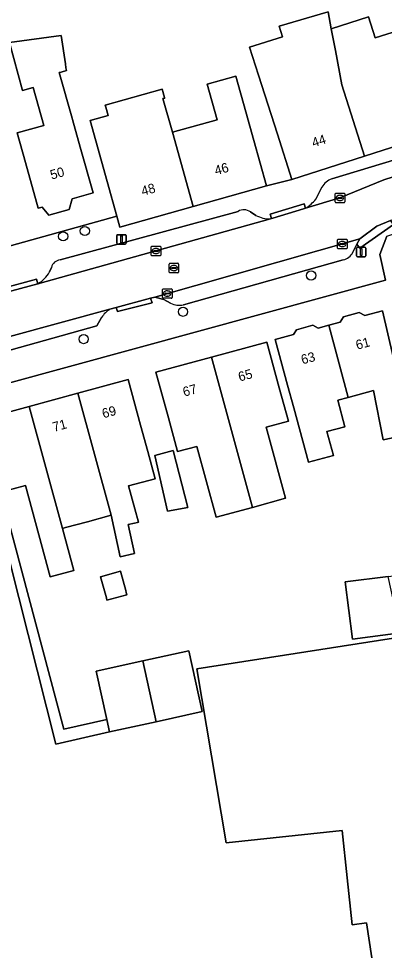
# Model space of a CAD drawing. Extents: x 163008 to 163854, y 382777 to 383982.
# Drawn here: x 163271.9 to 163310.5, y 383644.6 to 383743.1 of the extents above; entities that cross this region are included whole.
import ezdxf

# ---------------------------------------------------------------- set-up
doc = ezdxf.new("R2010")
doc.units = 0
for name, color, linetype in [('IMGEO_Boom', 7, 'Continuous'), ('IMGEO_Erf', 7, 'Continuous'), ('IMGEO_Kolk', 7, 'Continuous'), ('IMGEO_Lichtmast', 7, 'Continuous'), ('IMGEO_Pand', 7, 'Continuous'), ('IMGEO_Pand_nummerreeks', 7, 'Continuous'), ('IMGEO_Parkeervlak_open', 7, 'Continuous'), ('IMGEO_Rijbaan_lokaal_open', 7, 'Continuous'), ('IMGEO_Rioolput', 7, 'Continuous'), ('IMGEO_Voetpad_open', 7, 'Continuous')]:
    doc.layers.add(name, color=color, linetype=linetype)

msp = doc.modelspace()

# ---------------------------------------------------------------- linework, layer by layer
at = {"layer": 'IMGEO_Boom'}
for centre in [(163278.858, 383720.653), (163276.567, 383720.083), (163302.751, 383715.949), (163289.225, 383712.118), (163278.731, 383709.23)]:
    msp.add_circle(centre, 0.489, dxfattribs=at)
at = {"layer": 'IMGEO_Erf'}
for points in [[(163296.259, 383740.065), (163299.741, 383741.179), (163299.386, 383742.288), (163304.556, 383743.809), (163304.884, 383742.033), (163308.799, 383743.285), (163309.513, 383741.053), (163312.533, 383742.019), (163310.607, 383748.042)], [(163268.944, 383718.534), (163282.25, 383722.208), (163281.217, 383725.882), (163279.409, 383732.316), (163281.324, 383732.858), (163281.076, 383733.74), (163281.014, 383733.961), (163287.028, 383735.647), (163287.277, 383734.761), (163287.294, 383734.701), (163287.109, 383734.649), (163288.11, 383731.085), (163292.823, 383732.406), (163291.763, 383736.176), (163294.79, 383737.027), (163295.85, 383733.255), (163296.7, 383730.232), (163298.053, 383725.418), (163300.723, 383726.106), (163299.2, 383730.869), (163297.202, 383737.117), (163296.259, 383740.065)], [(163310.732, 383720.107), (163310.002, 383718.169), (163310.588, 383715.439), (163250.659, 383699.08)], [(163267.9, 383700.721), (163272.965, 383702.104), (163278.127, 383703.512), (163283.424, 383704.958), (163284.739, 383700.134), (163285.502, 383697.332), (163286.28, 383694.474), (163283.475, 383693.71), (163284.135, 383691.289), (163284.521, 383689.873), (163284.41, 383689.849), (163284.087, 383689.78), (163283.448, 383689.643), (163284.11, 383686.551), (163282.588, 383686.225), (163281.648, 383690.611), (163279.142, 383689.928), (163276.811, 383689.305), (163276.484, 383689.216), (163277.693, 383684.788), (163275.209, 383684.111), (163274.002, 383688.539), (163272.582, 383693.749), (163269.996, 383693.044), (163276.657, 383667.99), (163281.178, 383669.011), (163280.052, 383674.123), (163284.995, 383675.212), (163289.846, 383676.28), (163291.26, 383669.861), (163286.394, 383668.79), (163281.466, 383667.704), (163275.793, 383666.426), (163270.891, 383685.83)], [(163314.672, 383639.695), (163309.891, 383638.974), (163308.597, 383647.545), (163307.094, 383647.319), (163306.569, 383652.292), (163306.041, 383657.298), (163293.763, 383656.003), (163290.695, 383674.384), (163322.957, 383679.41)]]:
    msp.add_lwpolyline(points, dxfattribs=at)
for points in [[(163272.578, 383727.872), (163271.696, 383731.012), (163274.522, 383731.806), (163273.399, 383735.802), (163272.281, 383735.487), (163270.901, 383740.585), (163276.369, 383741.299), (163276.799, 383738.332), (163276.865, 383737.877), (163276.906, 383737.595), (163276.347, 383737.438), (163276.157, 383737.385), (163277.508, 383732.58), (163277.551, 383732.426), (163278.374, 383729.5), (163279.727, 383724.686), (163277.516, 383724.065), (163277.188, 383722.936), (163275.057, 383722.338), (163274.351, 383723.176), (163273.931, 383723.058)], [(163310.341, 383698.571), (163309.338, 383703.788), (163306.665, 383703.058), (163305.563, 383702.757), (163306.326, 383699.963), (163304.425, 383699.444), (163305.111, 383696.932), (163302.49, 383696.213), (163300.923, 383701.956), (163300.27, 383704.35), (163298.953, 383709.173), (163300.904, 383709.705), (163301.195, 383710.215), (163302.948, 383710.693), (163303.503, 383710.376), (163304.623, 383710.682), (163305.826, 383711.01), (163306.157, 383711.591), (163307.833, 383712.048), (163308.435, 383711.704), (163310.287, 383712.209), (163311.412, 383707.338), (163312.424, 383702.96), (163313.222, 383699.179)], [(163300.056, 383692.4), (163296.547, 383691.442), (163292.738, 383690.402), (163290.694, 383697.891), (163288.647, 383697.332), (163287.675, 383700.895), (163286.358, 383705.718), (163292.215, 383707.317), (163298.071, 383708.915), (163299.387, 383704.092), (163300.349, 383700.568), (163298.001, 383699.927)], [(163289.734, 383691.42), (163287.582, 383691.037), (163286.259, 383696.935), (163288.192, 383697.463)], [(163324.335, 383679.709), (163312.188, 383678.174), (163307.103, 383677.531), (163306.339, 383683.572), (163310.889, 383684.147), (163314.645, 383684.622), (163314.151, 383688.53), (163317.161, 383688.91), (163316.643, 383693.011), (163322.559, 383693.759)], [(163281.193, 383681.636), (163281.13, 383681.866), (163280.516, 383684.119), (163282.621, 383684.694), (163283.175, 383682.661), (163283.235, 383682.44), (163283.298, 383682.21)]]:
    msp.add_lwpolyline(points, close=True, dxfattribs=at)
at = {"layer": 'IMGEO_Kolk'}
for p, q in [((163305.297, 383723.718), (163305.297, 383724.57)), ((163305.372, 383724.644), (163306.224, 383724.644)), ((163305.556, 383724.138), (163305.556, 383724.15)), ((163305.994, 383724.101), (163305.596, 383724.101)), ((163305.599, 383724.187), (163305.997, 383724.187)), ((163305.808, 383723.864), (163305.783, 383723.864)), ((163305.785, 383724.424), (163305.81, 383724.424)), ((163306.04, 383724.15), (163306.04, 383724.138)), ((163306.298, 383724.57), (163306.298, 383723.718)), ((163306.224, 383723.644), (163305.372, 383723.644)), ((163285.868, 383718.112), (163285.868, 383718.964)), ((163285.943, 383719.038), (163286.795, 383719.038)), ((163286.869, 383718.964), (163286.869, 383718.112)), ((163305.542, 383718.851), (163305.542, 383719.703)), ((163305.617, 383719.777), (163306.469, 383719.777)), ((163305.801, 383719.271), (163305.801, 383719.283)), ((163306.239, 383719.234), (163305.841, 383719.234)), ((163305.844, 383719.32), (163306.242, 383719.32)), ((163306.053, 383718.997), (163306.028, 383718.997)), ((163306.03, 383719.557), (163306.055, 383719.557)), ((163306.285, 383719.283), (163306.285, 383719.271)), ((163306.543, 383719.703), (163306.543, 383718.851)), ((163286.795, 383718.038), (163285.943, 383718.038)), ((163286.127, 383718.532), (163286.127, 383718.544)), ((163286.565, 383718.495), (163286.167, 383718.495)), ((163286.17, 383718.581), (163286.568, 383718.581)), ((163286.379, 383718.258), (163286.354, 383718.258)), ((163286.356, 383718.818), (163286.381, 383718.818)), ((163286.611, 383718.544), (163286.611, 383718.532)), ((163306.469, 383718.777), (163305.617, 383718.777)), ((163287.063, 383713.613), (163287.063, 383714.465)), ((163287.138, 383714.539), (163287.99, 383714.539)), ((163287.322, 383714.033), (163287.322, 383714.045)), ((163287.365, 383714.082), (163287.763, 383714.082)), ((163287.551, 383714.319), (163287.576, 383714.319)), ((163287.806, 383714.045), (163287.806, 383714.033)), ((163288.064, 383714.465), (163288.064, 383713.613)), ((163287.99, 383713.539), (163287.138, 383713.539)), ((163287.76, 383713.996), (163287.362, 383713.996)), ((163287.574, 383713.759), (163287.549, 383713.759))]:
    msp.add_line(p, q, dxfattribs=at)
for points in [[(163305.297, 383723.718), (163305.297, 383724.57)], [(163305.372, 383724.644), (163306.224, 383724.644)], [(163306.298, 383724.57), (163306.298, 383723.718)], [(163306.224, 383723.644), (163305.372, 383723.644)], [(163285.868, 383718.112), (163285.868, 383718.964)], [(163285.943, 383719.038), (163286.795, 383719.038)], [(163286.869, 383718.964), (163286.869, 383718.112)], [(163305.542, 383718.851), (163305.542, 383719.703)], [(163305.617, 383719.777), (163306.469, 383719.777)], [(163306.543, 383719.703), (163306.543, 383718.851)], [(163286.795, 383718.038), (163285.943, 383718.038)], [(163306.469, 383718.777), (163305.617, 383718.777)], [(163287.063, 383713.613), (163287.063, 383714.465)], [(163287.138, 383714.539), (163287.99, 383714.539)], [(163288.064, 383714.465), (163288.064, 383713.613)], [(163287.99, 383713.539), (163287.138, 383713.539)]]:
    msp.add_lwpolyline(points, dxfattribs=at)
for centre, radius, start, end in [((163305.374, 383724.568), 0.0765, 91.55205, 178.44795), ((163305.374, 383724.568), 0.0765, 91.55205, 178.44795), ((163305.596, 383724.147), 0.0403, 85.87752, 175.75265), ((163305.593, 383724.137), 0.0366, 178.93798, 274.71019), ((163305.997, 383724.144), 0.043, 264.86636, 352.45326), ((163306.001, 383724.149), 0.0386, 1.73085, 96.63898), ((163306.222, 383724.568), 0.0765, 1.55205, 88.44795), ((163306.222, 383724.568), 0.0765, 1.55205, 88.44795), ((163305.374, 383723.72), 0.0765, 181.55205, 268.44795), ((163305.374, 383723.72), 0.0765, 181.55205, 268.44795), ((163306.222, 383723.72), 0.0765, 271.55205, 358.44795), ((163306.222, 383723.72), 0.0765, 271.55205, 358.44795), ((163285.945, 383718.962), 0.0765, 91.55205, 178.44795), ((163285.945, 383718.962), 0.0765, 91.55205, 178.44795), ((163286.793, 383718.962), 0.0765, 1.55205, 88.44795), ((163286.793, 383718.962), 0.0765, 1.55205, 88.44795), ((163305.619, 383719.701), 0.0765, 91.55205, 178.44795), ((163305.619, 383719.701), 0.0765, 91.55205, 178.44795), ((163305.841, 383719.28), 0.0403, 85.87752, 175.75265), ((163305.838, 383719.27), 0.0366, 178.93798, 274.71019), ((163306.242, 383719.277), 0.043, 264.86636, 352.45326), ((163306.246, 383719.282), 0.0386, 1.73085, 96.63898), ((163306.467, 383719.701), 0.0765, 1.55205, 88.44795), ((163306.467, 383719.701), 0.0765, 1.55205, 88.44795), ((163285.945, 383718.114), 0.0765, 181.55205, 268.44795), ((163285.945, 383718.114), 0.0765, 181.55205, 268.44795), ((163286.167, 383718.541), 0.0403, 85.87752, 175.75265), ((163286.164, 383718.531), 0.0366, 178.93798, 274.71019), ((163286.568, 383718.538), 0.043, 264.86636, 352.45326), ((163286.572, 383718.543), 0.0386, 1.73085, 96.63898), ((163286.793, 383718.114), 0.0765, 271.55205, 358.44795), ((163286.793, 383718.114), 0.0765, 271.55205, 358.44795), ((163305.619, 383718.853), 0.0765, 181.55205, 268.44795), ((163305.619, 383718.853), 0.0765, 181.55205, 268.44795), ((163306.467, 383718.853), 0.0765, 271.55205, 358.44795), ((163306.467, 383718.853), 0.0765, 271.55205, 358.44795), ((163287.14, 383714.463), 0.0765, 91.55205, 178.44795), ((163287.14, 383714.463), 0.0765, 91.55205, 178.44795), ((163287.362, 383714.042), 0.0403, 85.87752, 175.75265), ((163287.359, 383714.032), 0.0366, 178.93798, 274.71019), ((163287.763, 383714.039), 0.043, 264.86636, 352.45326), ((163287.767, 383714.044), 0.0386, 1.73085, 96.63898), ((163287.988, 383714.463), 0.0765, 1.55205, 88.44795), ((163287.988, 383714.463), 0.0765, 1.55205, 88.44795), ((163287.14, 383713.615), 0.0765, 181.55205, 268.44795), ((163287.14, 383713.615), 0.0765, 181.55205, 268.44795), ((163287.988, 383713.615), 0.0765, 271.55205, 358.44795), ((163287.988, 383713.615), 0.0765, 271.55205, 358.44795)]:
    msp.add_arc(centre, radius, start, end, dxfattribs=at)
for centre, major_axis, ratio, start_param, end_param in [((163305.784, 383724.144), (-0.387, 0.002), 0.722429, 4.712389, 7.853982), ((163305.809, 383724.144), (-0.39, 0.002), 0.717154, 1.570796, 4.712389), ((163306.029, 383719.277), (-0.387, 0.002), 0.722429, 4.712389, 7.853982), ((163306.054, 383719.277), (-0.39, 0.002), 0.717154, 1.570796, 4.712389), ((163286.355, 383718.538), (-0.387, 0.002), 0.722429, 4.712389, 7.853982), ((163286.38, 383718.538), (-0.39, 0.002), 0.717154, 1.570796, 4.712389), ((163287.55, 383714.039), (-0.387, 0.002), 0.722429, 4.712389, 7.853982), ((163287.575, 383714.039), (-0.39, 0.002), 0.717154, 1.570796, 4.712389)]:
    msp.add_ellipse(centre, major_axis=major_axis, ratio=ratio, start_param=start_param, end_param=end_param, dxfattribs=at)
at = {"layer": 'IMGEO_Lichtmast'}
for p, q in [((163282.222, 383719.359), (163282.222, 383720.159)), ((163282.222, 383720.159), (163282.222, 383719.359)), ((163282.322, 383720.259), (163283.112, 383720.259)), ((163283.112, 383720.259), (163282.322, 383720.259)), ((163283.212, 383720.159), (163283.212, 383719.359)), ((163283.212, 383719.359), (163283.212, 383720.159)), ((163283.112, 383719.259), (163282.322, 383719.259)), ((163282.322, 383719.259), (163283.112, 383719.259)), ((163307.636, 383718.928), (163308.426, 383718.928)), ((163308.426, 383718.928), (163307.636, 383718.928)), ((163307.536, 383718.028), (163307.536, 383718.828)), ((163307.536, 383718.828), (163307.536, 383718.028)), ((163308.526, 383718.828), (163308.526, 383718.028)), ((163308.526, 383718.028), (163308.526, 383718.828)), ((163308.426, 383717.928), (163307.636, 383717.928)), ((163307.636, 383717.928), (163308.426, 383717.928))]:
    msp.add_line(p, q, dxfattribs=at)
for points in [[(163282.642, 383720.134), (163282.792, 383720.134), (163282.792, 383719.384), (163282.642, 383719.384), (163282.642, 383720.134)], [(163307.956, 383718.803), (163308.106, 383718.803), (163308.106, 383718.053), (163307.956, 383718.053), (163307.956, 383718.803)]]:
    msp.add_lwpolyline(points, dxfattribs=at)
for centre, start, end in [((163282.322, 383720.159), 90, 180), ((163282.322, 383720.159), 90, 180), ((163283.112, 383720.159), 0, 90), ((163283.112, 383720.159), 360, 90), ((163282.322, 383719.359), 180, 270), ((163282.322, 383719.359), 180, 270), ((163283.112, 383719.359), 270, 0), ((163283.112, 383719.359), 270, 0), ((163307.636, 383718.828), 90, 180), ((163307.636, 383718.828), 90, 180), ((163308.426, 383718.828), 0, 90), ((163308.426, 383718.828), 360, 90), ((163307.636, 383718.028), 180, 270), ((163307.636, 383718.028), 180, 270), ((163308.426, 383718.028), 270, 0), ((163308.426, 383718.028), 270, 0)]:
    msp.add_arc(centre, 0.1, start, end, dxfattribs=at)
at = {"layer": 'IMGEO_Pand'}
for points in [[(163305.983, 383736.082), (163305.313, 383739.71), (163304.884, 383742.033), (163304.556, 383743.809), (163299.386, 383742.288), (163299.741, 383741.179), (163296.259, 383740.065), (163297.202, 383737.117), (163299.2, 383730.869), (163300.723, 383726.106), (163308.39, 383728.558)], [(163308.39, 383728.558), (163316.054, 383731.008), (163315.71, 383732.082), (163314.531, 383735.77), (163312.533, 383742.019), (163309.513, 383741.053), (163308.799, 383743.285), (163304.884, 383742.033), (163305.313, 383739.71), (163305.983, 383736.082)], [(163274.351, 383723.176), (163275.057, 383722.338), (163277.188, 383722.936), (163277.516, 383724.065), (163279.727, 383724.686), (163278.374, 383729.5), (163277.551, 383732.426), (163277.508, 383732.58), (163276.157, 383737.385), (163276.347, 383737.438), (163276.906, 383737.595), (163276.865, 383737.877), (163276.799, 383738.332), (163276.369, 383741.299), (163270.901, 383740.585), (163272.281, 383735.487), (163273.399, 383735.802), (163274.522, 383731.806), (163271.696, 383731.012), (163272.578, 383727.872), (163273.931, 383723.058)], [(163290.312, 383723.243), (163298.053, 383725.418), (163296.7, 383730.232), (163295.85, 383733.255), (163294.79, 383737.027), (163291.763, 383736.176), (163292.823, 383732.406), (163288.11, 383731.085)], [(163288.11, 383731.085), (163287.109, 383734.649), (163287.294, 383734.701), (163287.277, 383734.761), (163287.028, 383735.647), (163281.014, 383733.961), (163281.076, 383733.74), (163281.324, 383732.858), (163279.409, 383732.316), (163281.217, 383725.882), (163282.25, 383722.208), (163282.57, 383721.068), (163290.312, 383723.243)], [(163312.424, 383702.96), (163311.412, 383707.338), (163310.287, 383712.209), (163308.435, 383711.704), (163307.833, 383712.048), (163306.157, 383711.591), (163305.826, 383711.01), (163304.623, 383710.682), (163306.665, 383703.058), (163309.338, 383703.788), (163310.341, 383698.571), (163313.222, 383699.179)], [(163304.623, 383710.682), (163303.503, 383710.376), (163302.948, 383710.693), (163301.195, 383710.215), (163300.904, 383709.705), (163298.953, 383709.173), (163300.27, 383704.35), (163300.923, 383701.956), (163302.49, 383696.213), (163305.111, 383696.932), (163304.425, 383699.444), (163306.326, 383699.963), (163305.563, 383702.757), (163306.665, 383703.058)], [(163292.215, 383707.317), (163296.547, 383691.442), (163300.056, 383692.4), (163298.001, 383699.927), (163300.349, 383700.568), (163299.387, 383704.092), (163298.071, 383708.915)], [(163292.215, 383707.317), (163286.358, 383705.718), (163287.675, 383700.895), (163288.647, 383697.332), (163290.694, 383697.891), (163292.738, 383690.402), (163296.547, 383691.442)], [(163283.424, 383704.958), (163278.127, 383703.512), (163281.648, 383690.611), (163282.588, 383686.225), (163284.11, 383686.551), (163283.448, 383689.643), (163284.087, 383689.78), (163284.41, 383689.849), (163284.521, 383689.873), (163284.135, 383691.289), (163283.475, 383693.71), (163286.28, 383694.474), (163285.502, 383697.332), (163284.739, 383700.134)], [(163272.965, 383702.104), (163276.484, 383689.216), (163276.811, 383689.305), (163279.142, 383689.928), (163281.648, 383690.611), (163278.127, 383703.512)], [(163272.965, 383702.104), (163267.9, 383700.721), (163269.996, 383693.044), (163272.582, 383693.749), (163274.002, 383688.539), (163275.209, 383684.111), (163277.693, 383684.788), (163276.484, 383689.216)], [(163286.259, 383696.935), (163287.582, 383691.037), (163289.734, 383691.42), (163288.192, 383697.463)], [(163281.193, 383681.636), (163283.298, 383682.21), (163283.235, 383682.44), (163283.175, 383682.661), (163282.621, 383684.694), (163280.516, 383684.119), (163281.13, 383681.866)], [(163312.188, 383678.174), (163310.889, 383684.147), (163306.339, 383683.572), (163307.103, 383677.531)], [(163318.041, 383665.816), (163324.731, 383666.534), (163323.878, 383673.576), (163322.957, 383679.41), (163290.695, 383674.384), (163293.763, 383656.003), (163306.041, 383657.298), (163306.569, 383652.292), (163307.094, 383647.319), (163308.597, 383647.545), (163309.891, 383638.974), (163314.672, 383639.695), (163313.766, 383644.839), (163313.144, 383648.216), (163312.287, 383653.943), (163319.746, 383654.714), (163319.671, 383655.203), (163319.332, 383657.413), (163318.987, 383659.657)], [(163284.995, 383675.212), (163286.394, 383668.79), (163291.26, 383669.861), (163289.846, 383676.28)], [(163284.995, 383675.212), (163280.052, 383674.123), (163281.178, 383669.011), (163281.466, 383667.704), (163286.394, 383668.79)]]:
    msp.add_lwpolyline(points, close=True, dxfattribs=at)
at = {"layer": 'IMGEO_Parkeervlak_open'}
for points in [[(163302.146, 383723.047), (163305.793, 383724.141), (163310.437, 383726.063), (163314.677, 383727.415), (163321.316, 383729.289), (163324.761, 383730.467), (163327.351, 383731.352), (163329.605, 383732.122), (163331.378, 383732.728), (163334.206, 383733.913), (163355.236, 383744.349), (163365.93, 383750), (163402.519, 383772.077)], [(163317.143, 383729.851), (163304.939, 383726.157)], [(163303.876, 383725.293), (163303.252, 383724.031)], [(163273.892, 383715.079), (163298.445, 383721.925)], [(163295.036, 383722.728), (163276.251, 383717.586)], [(163296.923, 383722.288), (163296.343, 383722.663)], [(163307.151, 383718.4), (163307.592, 383719.246), (163307.908, 383719.817), (163286.242, 383713.668), (163287.2, 383713.424), (163287.919, 383713.009)], [(163289.276, 383712.841), (163306.139, 383717.612)], [(163275.328, 383716.809), (163275.12, 383716.329)], [(163281.508, 383712.375), (163260.723, 383706.71), (163258.083, 383705.991), (163223.562, 383696.582)], [(163280.11, 383710.623), (163280.627, 383711.519)], [(163226.808, 383695.816), (163230.834, 383696.804), (163280.11, 383710.623)]]:
    msp.add_lwpolyline(points, dxfattribs=at)
for centre, radius, start, end in [((163305.62, 383724.233), 2.041, 109.49177, 148.71623), ((163299.831, 383726.762), 4.378, 301.92451, 321.39399), ((163295.641, 383721.725), 1.172, 53.20356, 121.10224), ((163298.463, 383725.371), 3.446, 243.46289, 269.70801), ((163305.855, 383719.021), 1.437, 281.40255, 334.41011), ((163276.357, 383716.523), 1.068, 95.71213, 164.47057), ((163272.4, 383717.773), 3.079, 298.97632, 332.04101), ((163283.054, 383709.903), 2.916, 122.01631, 146.33453), ((163288.885, 383715.248), 2.439, 246.6606, 279.2245)]:
    msp.add_arc(centre, radius, start, end, dxfattribs=at)
at = {"layer": 'IMGEO_Rijbaan_lokaal_open'}
msp.add_lwpolyline([(163314.677, 383727.415), (163310.437, 383726.063), (163305.793, 383724.141), (163302.146, 383723.047), (163302.046, 383723.013), (163301.94, 383722.977), (163298.72, 383722.007), (163298.573, 383721.969), (163298.445, 383721.925), (163273.892, 383715.079), (163270.218, 383714.075), (163259.505, 383711.151), (163260.723, 383706.71), (163281.508, 383712.375), (163282.177, 383712.557), (163285.783, 383713.538), (163286.242, 383713.668), (163307.908, 383719.817), (163309.689, 383721.154), (163311.146, 383721.743)], dxfattribs=at)
at = {"layer": 'IMGEO_Rioolput'}
for p, q in [((163287.763, 383716.31), (163287.763, 383717.162)), ((163287.838, 383717.236), (163288.69, 383717.236)), ((163288.251, 383717.016), (163288.276, 383717.016)), ((163288.764, 383717.162), (163288.764, 383716.31)), ((163288.69, 383716.236), (163287.838, 383716.236)), ((163288.022, 383716.73), (163288.022, 383716.742)), ((163288.46, 383716.693), (163288.062, 383716.693)), ((163288.065, 383716.779), (163288.463, 383716.779)), ((163288.274, 383716.456), (163288.249, 383716.456)), ((163288.506, 383716.742), (163288.506, 383716.73))]:
    msp.add_line(p, q, dxfattribs=at)
for points in [[(163287.763, 383716.31), (163287.763, 383717.162)], [(163287.838, 383717.236), (163288.69, 383717.236)], [(163288.764, 383717.162), (163288.764, 383716.31)], [(163288.69, 383716.236), (163287.838, 383716.236)]]:
    msp.add_lwpolyline(points, dxfattribs=at)
for centre, radius, start, end in [((163287.84, 383717.16), 0.0765, 91.55205, 178.44795), ((163287.84, 383717.16), 0.0765, 91.55205, 178.44795), ((163288.688, 383717.16), 0.0765, 1.55205, 88.44795), ((163288.688, 383717.16), 0.0765, 1.55205, 88.44795), ((163287.84, 383716.312), 0.0765, 181.55205, 268.44795), ((163287.84, 383716.312), 0.0765, 181.55205, 268.44795), ((163288.062, 383716.739), 0.0403, 85.87752, 175.75265), ((163288.059, 383716.729), 0.0366, 178.93798, 274.71019), ((163288.463, 383716.736), 0.043, 264.86636, 352.45326), ((163288.467, 383716.741), 0.0386, 1.73085, 96.63898), ((163288.688, 383716.312), 0.0765, 271.55205, 358.44795), ((163288.688, 383716.312), 0.0765, 271.55205, 358.44795)]:
    msp.add_arc(centre, radius, start, end, dxfattribs=at)
for centre, major_axis, ratio, start_param, end_param in [((163288.25, 383716.736), (-0.387, 0.002), 0.722429, 4.712389, 7.853982), ((163288.275, 383716.736), (-0.39, 0.002), 0.717154, 1.570796, 4.712389)]:
    msp.add_ellipse(centre, major_axis=major_axis, ratio=ratio, start_param=start_param, end_param=end_param, dxfattribs=at)
at = {"layer": 'IMGEO_Voetpad_open'}
for points in [[(163405.279, 383766.419), (163378.029, 383750), (163370.808, 383745.575), (163367.218, 383743.598), (163339.615, 383729.576), (163336.693, 383728.089), (163336.721, 383727.013), (163332.079, 383726.952), (163331.663, 383728.018), (163330.612, 383727.626), (163328.782, 383726.985), (163326.184, 383726.083), (163325.601, 383725.881), (163317.834, 383723.52), (163311.146, 383721.743), (163311.438, 383721.338), (163307.884, 383718.841), (163307.592, 383719.246), (163307.151, 383718.4)], [(163346.588, 383743.249), (163340.162, 383739.998), (163333.582, 383736.669), (163333.018, 383737.783), (163316.721, 383732.415), (163315.71, 383732.082), (163316.054, 383731.008), (163308.39, 383728.558), (163300.723, 383726.106), (163298.053, 383725.418), (163290.312, 383723.243), (163282.57, 383721.068), (163282.25, 383722.208), (163268.944, 383718.534), (163269.048, 383718.072), (163261.121, 383716.284), (163242.045, 383711.035), (163225.973, 383706.902), (163169.191, 383691.469), (163169.732, 383688.86), (163170.179, 383688.982), (163170.273, 383688.608), (163191.332, 383694.26), (163238.122, 383707.13)], [(163304.939, 383726.157), (163317.143, 383729.851)], [(163135.19, 383672.222), (163136.465, 383666.013), (163138.679, 383666.445), (163137.681, 383671.283), (163137.963, 383671.408), (163152.793, 383674.52), (163153.268, 383672.296), (163157.761, 383673.548), (163157.928, 383673.599), (163157.902, 383673.76), (163196.514, 383684.3), (163198.675, 383684.89), (163249.86, 383698.862), (163250.659, 383699.08), (163310.588, 383715.439), (163310.002, 383718.169), (163310.732, 383720.107), (163312.031, 383720.54), (163311.95, 383720.858), (163318.877, 383722.615), (163325.662, 383724.337), (163332.588, 383726.094)], [(163303.252, 383724.031), (163303.876, 383725.293)], [(163298.445, 383721.925), (163298.573, 383721.969), (163298.425, 383722.44), (163301.999, 383723.518), (163302.146, 383723.047)], [(163276.251, 383717.586), (163295.036, 383722.728)], [(163296.343, 383722.663), (163296.923, 383722.288)], [(163306.139, 383717.612), (163289.276, 383712.841)], [(163275.12, 383716.329), (163275.328, 383716.809)], [(163270.218, 383714.075), (163270.126, 383714.569), (163273.755, 383715.561), (163273.892, 383715.079)], [(163287.919, 383713.009), (163287.2, 383713.424), (163286.242, 383713.668), (163285.783, 383713.538), (163285.95, 383713.067), (163282.293, 383712.127), (163282.177, 383712.557), (163281.508, 383712.375)], [(163280.627, 383711.519), (163280.11, 383710.623), (163230.834, 383696.804), (163226.808, 383695.816)]]:
    msp.add_lwpolyline(points, dxfattribs=at)
for points in [[(163302.146, 383723.047), (163301.999, 383723.518), (163298.425, 383722.44), (163298.573, 383721.969), (163298.72, 383722.007), (163301.94, 383722.977), (163302.046, 383723.013)], [(163307.908, 383719.817), (163307.592, 383719.246), (163307.884, 383718.841), (163311.438, 383721.338), (163311.146, 383721.743), (163309.689, 383721.154)], [(163273.892, 383715.079), (163273.755, 383715.561), (163270.126, 383714.569), (163270.218, 383714.075)], [(163285.783, 383713.538), (163282.177, 383712.557), (163282.293, 383712.127), (163285.95, 383713.067)], [(163269.996, 383693.044), (163268.998, 383692.772), (163270.891, 383685.83), (163275.793, 383666.426), (163281.466, 383667.704), (163281.178, 383669.011), (163276.657, 383667.99)]]:
    msp.add_lwpolyline(points, close=True, dxfattribs=at)
for centre, radius, start, end in [((163305.62, 383724.233), 2.041, 109.49177, 148.71623), ((163299.831, 383726.762), 4.378, 301.92451, 321.39399), ((163295.641, 383721.725), 1.172, 53.20356, 121.10224), ((163298.463, 383725.371), 3.446, 243.46289, 269.70801), ((163305.855, 383719.021), 1.437, 281.40255, 334.41011), ((163276.357, 383716.523), 1.068, 95.71213, 164.47057), ((163272.4, 383717.773), 3.079, 298.97632, 332.04101), ((163283.054, 383709.903), 2.916, 122.01631, 146.33453), ((163288.885, 383715.248), 2.439, 246.6606, 279.2245)]:
    msp.add_arc(centre, radius, start, end, dxfattribs=at)

# ---------------------------------------------------------------- texts
at = {"layer": 'IMGEO_Pand_nummerreeks'}
for s, rotation, p in [('44', 17.73304, (163303.002, 383729.481)), ('46', 15.69288, (163292.705, 383726.533)), ('50', 15.68758, (163275.355, 383726.075)), ('48', 15.69331, (163284.966, 383724.358)), ('61', 14.99431, (163307.613, 383708.097)), ('63', 14.99431, (163301.837, 383706.55)), ('65', 15.26671, (163295.208, 383704.734)), ('67', 15.26671, (163289.352, 383703.136)), ('69', 15.2636, (163280.825, 383700.849)), ('71', 15.26558, (163275.602, 383699.424))]:
    msp.add_text(s, height=1, rotation=rotation, dxfattribs=at).set_placement(p)

doc.saveas('drawing.dxf')
